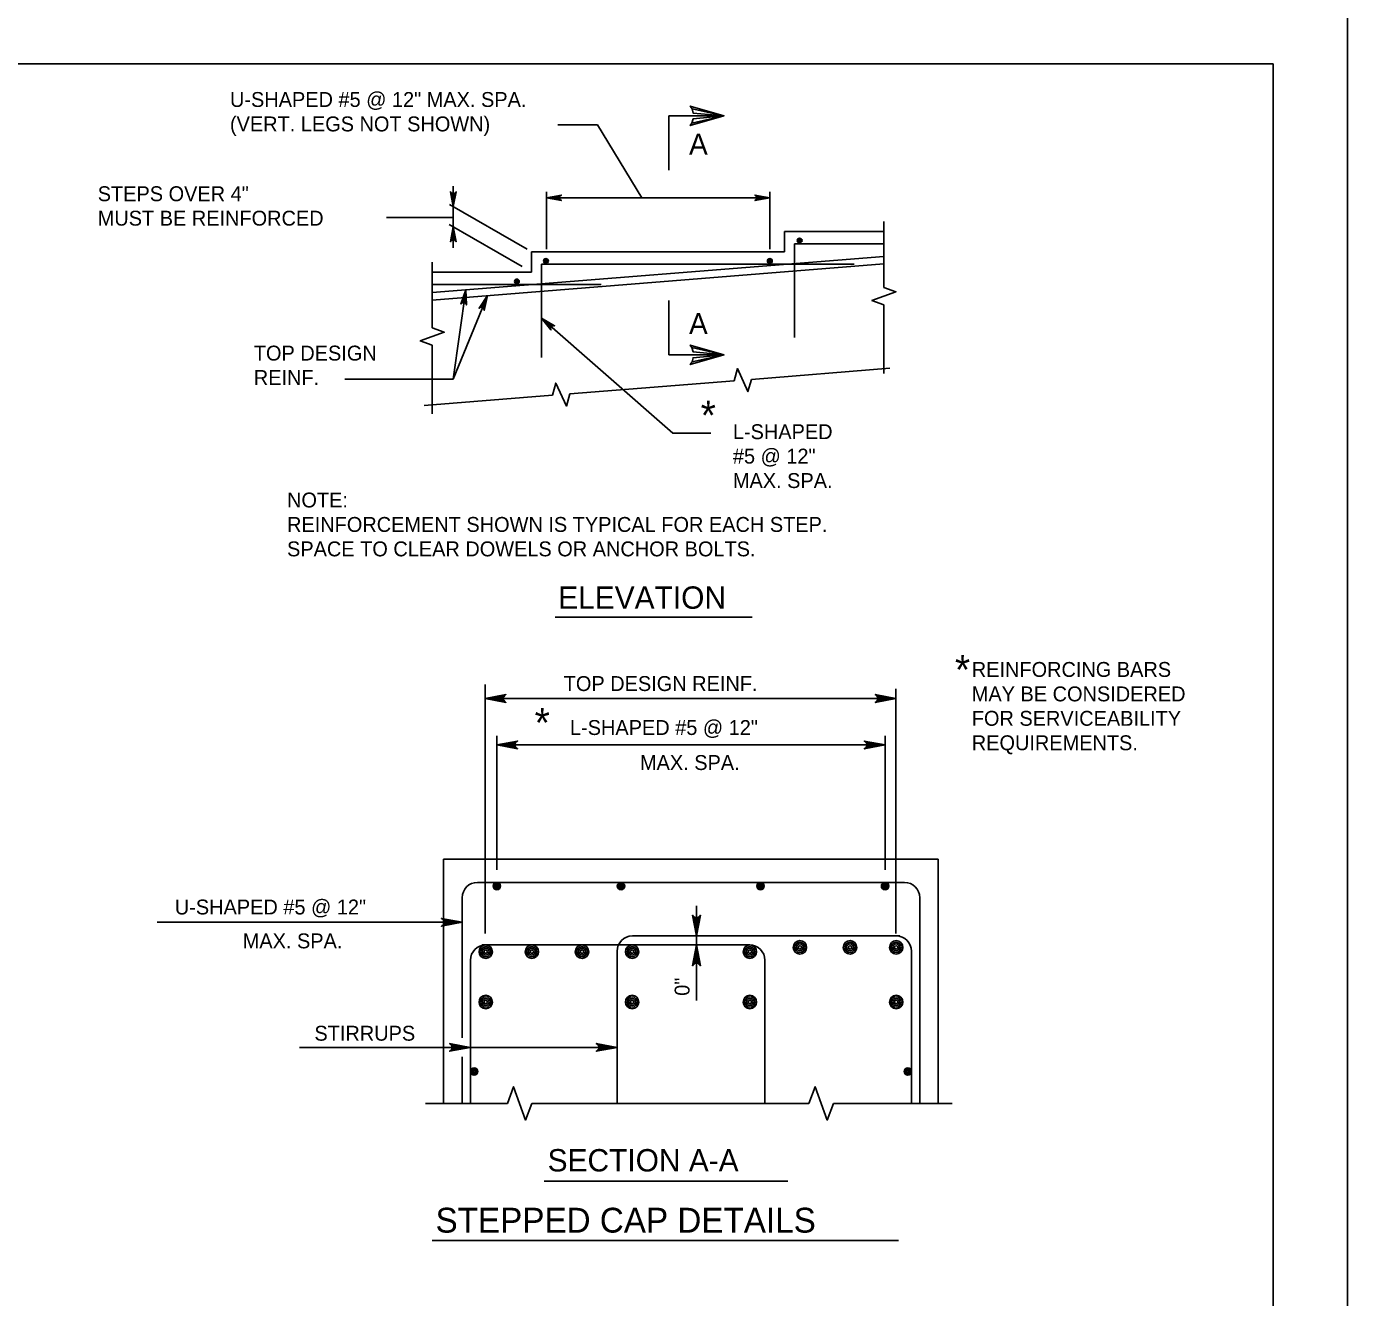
# Model space of a CAD drawing. Extents: x 646165 to 651486, y 296916 to 299292.
# Drawn here: x 651205.7 to 651471.6, y 298434.9 to 298690.8 of the extents above; entities that cross this region are included whole.
import ezdxf

# ---------------------------------------------------------------- set-up
doc = ezdxf.new("R2010")
doc.units = 0
for name, color, linetype in [('1', 7, 'Continuous'), ('2', 7, 'Continuous'), ('51', 7, 'Continuous'), ('52', 7, 'Continuous'), ('53', 7, 'Continuous'), ('54', 7, 'Continuous'), ('57', 7, 'Continuous'), ('PLT-BNDY', 7, 'Continuous')]:
    doc.layers.add(name, color=color, linetype=linetype)

msp = doc.modelspace()

# ---------------------------------------------------------------- linework, layer by layer
at = {"layer": '1'}
for p, q in [((651334.97, 298672.77), (651334.97, 298661.84)), ((651346.04, 298672.77), (651334.97, 298672.77)), ((651334.97, 298624.63), (651334.97, 298635.55)), ((651346.04, 298624.63), (651334.97, 298624.63))]:
    msp.add_line(p, q, dxfattribs=at)
for points in [[(651339.62, 298671.29), (651339.86, 298672.14), (651346.04, 298672.77), (651339.62, 298671.29), (651339.29, 298670.78), (651346.04, 298672.77), (651339.86, 298673.32), (651339.64, 298674.16), (651346.04, 298672.77), (651339.29, 298674.72), (651339.64, 298674.16)], [(651339.62, 298626.1), (651339.86, 298625.25), (651346.04, 298624.63), (651339.62, 298626.1), (651339.29, 298626.62), (651346.04, 298624.63), (651339.86, 298624.07), (651339.64, 298623.24), (651346.04, 298624.63), (651339.29, 298622.68), (651339.64, 298623.24)]]:
    msp.add_lwpolyline(points, dxfattribs=at)
at = {"layer": '2'}
for p, q in [((650670.59, 298683.25), (651456.59, 298683.25)), ((651456.59, 298683.25), (651456.59, 298119.25))]:
    msp.add_line(p, q, dxfattribs=at)
at = {"layer": '51'}
for p, q in [((651358.27, 298649.45), (651358.27, 298645.37)), ((651358.27, 298649.45), (651378.27, 298649.45)), ((651307.35, 298645.37), (651307.35, 298641.29)), ((651307.35, 298645.37), (651358.27, 298645.37)), ((651287.35, 298641.29), (651307.35, 298641.29)), ((651289.64, 298523.12), (651289.64, 298473.95)), ((651289.64, 298523.12), (651389.21, 298523.12)), ((651389.21, 298523.12), (651389.21, 298473.95))]:
    msp.add_line(p, q, dxfattribs=at)
at = {"layer": '52'}
for p, q in [((651320.58, 298670.96), (651312.65, 298670.96)), ((651320.58, 298670.96), (651329.53, 298656.26)), ((651291.57, 298658.59), (651291.57, 298646.2)), ((651310.35, 298657.44), (651310.35, 298645.88)), ((651355.27, 298657.44), (651355.27, 298645.88)), ((651306.42, 298645.91), (651290.82, 298654.91)), ((651355.27, 298656.26), (651310.35, 298656.26)), ((651278.14, 298652.3), (651291.57, 298652.3)), ((651305.44, 298642.4), (651290.75, 298650.87)), ((651378.27, 298651.45), (651378.27, 298638.22)), ((651287.35, 298643.29), (651287.35, 298630.06)), ((651294.1, 298637.73), (651291.53, 298619.77)), ((651298.44, 298636.57), (651291.53, 298619.77)), ((651378.27, 298634.72), (651378.27, 298620.88)), ((651309.35, 298632.04), (651335.78, 298608.87)), ((651287.35, 298626.56), (651287.35, 298612.75)), ((651351.58, 298619.71), (651379.45, 298621.94)), ((651291.53, 298619.77), (651269.74, 298619.77)), ((651315.03, 298616.78), (651348.09, 298619.43)), ((651285.69, 298614.43), (651311.54, 298616.5)), ((651343.42, 298608.87), (651335.78, 298608.87)), ((651298.02, 298558.25), (651298.02, 298508.19)), ((651380.69, 298557.42), (651380.69, 298508.19)), ((651298.02, 298555.45), (651380.69, 298555.45)), ((651300.36, 298547.94), (651300.36, 298520.99)), ((651300.36, 298546.12), (651378.49, 298546.12)), ((651378.49, 298547.94), (651378.49, 298520.99)), ((651340.54, 298513.7), (651340.54, 298494.68)), ((651231.95, 298510.42), (651293.37, 298510.42)), ((651260.61, 298485.23), (651324.55, 298485.23)), ((651285.97, 298473.95), (651302.47, 298473.95)), ((651307.37, 298473.95), (651363.18, 298473.95)), ((651368.08, 298473.95), (651392, 298473.95))]:
    msp.add_line(p, q, dxfattribs=at)
for points in [[(651291.57, 298654.48), (651291.01, 298657.46), (651291.09, 298657.35), (651291.17, 298657.23), (651291.27, 298657.18), (651291.37, 298657.12), (651291.47, 298657.1), (651291.57, 298657.08), (651291.67, 298657.1), (651291.77, 298657.12), (651291.87, 298657.18), (651291.97, 298657.23), (651292.05, 298657.35), (651292.13, 298657.46), (651291.57, 298654.48), (651292.05, 298657.35), (651291.97, 298657.23), (651291.57, 298654.48), (651291.87, 298657.18), (651291.77, 298657.12), (651291.57, 298654.48), (651291.67, 298657.1), (651291.57, 298657.08), (651291.57, 298654.48), (651291.47, 298657.1), (651291.37, 298657.12), (651291.57, 298654.48), (651291.27, 298657.18), (651291.17, 298657.23), (651291.57, 298654.48), (651291.09, 298657.35)], [(651310.35, 298656.26), (651313.33, 298656.81), (651313.22, 298656.74), (651313.1, 298656.66), (651313.04, 298656.56), (651312.98, 298656.46), (651312.96, 298656.36), (651312.95, 298656.26), (651312.96, 298656.16), (651312.98, 298656.06), (651313.04, 298655.96), (651313.1, 298655.86), (651313.22, 298655.78), (651313.33, 298655.7), (651310.35, 298656.26), (651313.22, 298655.78), (651313.1, 298655.86), (651310.35, 298656.26), (651313.04, 298655.96), (651312.98, 298656.06), (651310.35, 298656.26), (651312.96, 298656.16), (651312.95, 298656.26), (651310.35, 298656.26), (651312.96, 298656.36), (651312.98, 298656.46), (651310.35, 298656.26), (651313.04, 298656.56), (651313.1, 298656.66), (651310.35, 298656.26), (651313.22, 298656.74)], [(651355.27, 298656.26), (651352.29, 298655.7), (651352.4, 298655.78), (651352.52, 298655.86), (651352.57, 298655.96), (651352.63, 298656.06), (651352.65, 298656.16), (651352.67, 298656.26), (651352.65, 298656.36), (651352.63, 298656.46), (651352.57, 298656.56), (651352.52, 298656.66), (651352.4, 298656.74), (651352.29, 298656.81), (651355.27, 298656.26), (651352.4, 298656.74), (651352.52, 298656.66), (651355.27, 298656.26), (651352.57, 298656.56), (651352.63, 298656.46), (651355.27, 298656.26), (651352.65, 298656.36), (651352.67, 298656.26), (651355.27, 298656.26), (651352.65, 298656.16), (651352.63, 298656.06), (651355.27, 298656.26), (651352.57, 298655.96), (651352.52, 298655.86), (651355.27, 298656.26), (651352.4, 298655.78)], [(651291.57, 298650.4), (651292.13, 298647.42), (651292.05, 298647.53), (651291.97, 298647.65), (651291.87, 298647.71), (651291.77, 298647.77), (651291.67, 298647.79), (651291.57, 298647.8), (651291.47, 298647.79), (651291.37, 298647.77), (651291.27, 298647.71), (651291.17, 298647.65), (651291.09, 298647.53), (651291.01, 298647.42), (651291.57, 298650.4), (651291.09, 298647.53), (651291.17, 298647.65), (651291.57, 298650.4), (651291.27, 298647.71), (651291.37, 298647.77), (651291.57, 298650.4), (651291.47, 298647.79), (651291.57, 298647.8), (651291.57, 298650.4), (651291.67, 298647.79), (651291.77, 298647.77), (651291.57, 298650.4), (651291.87, 298647.71), (651291.97, 298647.65), (651291.57, 298650.4), (651292.05, 298647.53)], [(651294.1, 298637.73), (651294.23, 298634.7), (651294.1, 298634.95), (651293.92, 298635.09), (651293.73, 298635.15), (651293.53, 298635.15), (651293.31, 298635.06), (651293.12, 298634.85), (651294.1, 298637.73), (651293.31, 298635.06), (651293.53, 298635.15), (651294.1, 298637.73), (651293.73, 298635.15), (651293.92, 298635.09), (651294.1, 298637.73), (651294.1, 298634.95)], [(651298.44, 298636.57), (651297.82, 298633.6), (651297.76, 298633.87), (651297.62, 298634.06), (651297.45, 298634.17), (651297.25, 298634.21), (651297.02, 298634.18), (651296.79, 298634.02), (651298.44, 298636.57), (651297.02, 298634.18), (651297.25, 298634.21), (651298.44, 298636.57), (651297.45, 298634.17), (651297.62, 298634.06), (651298.44, 298636.57), (651297.76, 298633.87)], [(651378.27, 298634.72), (651375.86, 298635.59), (651380.67, 298637.34), (651378.27, 298638.22)], [(651309.35, 298632.04), (651311.96, 298630.49), (651311.82, 298630.51), (651311.68, 298630.52), (651311.57, 298630.49), (651311.46, 298630.45), (651311.38, 298630.39), (651311.3, 298630.32), (651311.25, 298630.24), (651311.2, 298630.15), (651311.18, 298630.04), (651311.15, 298629.92), (651311.19, 298629.79), (651311.22, 298629.65), (651309.35, 298632.04), (651311.19, 298629.79), (651311.15, 298629.92), (651309.35, 298632.04), (651311.18, 298630.04), (651311.2, 298630.15), (651309.35, 298632.04), (651311.25, 298630.24), (651311.3, 298630.32), (651309.35, 298632.04), (651311.38, 298630.39), (651311.46, 298630.45), (651309.35, 298632.04), (651311.57, 298630.49), (651311.68, 298630.52), (651309.35, 298632.04), (651311.82, 298630.51)], [(651287.35, 298626.56), (651284.94, 298627.43), (651289.75, 298629.18), (651287.35, 298630.06)], [(651351.58, 298619.71), (651350.9, 298617.24), (651348.78, 298621.89), (651348.09, 298619.43)], [(651315.03, 298616.78), (651314.35, 298614.31), (651312.22, 298618.96), (651311.54, 298616.5)], [(651298.02, 298555.45), (651302.19, 298556.24), (651302.03, 298556.12), (651301.87, 298556.01), (651301.79, 298555.87), (651301.7, 298555.73), (651301.68, 298555.59), (651301.66, 298555.45), (651301.68, 298555.31), (651301.7, 298555.17), (651301.79, 298555.03), (651301.87, 298554.89), (651302.03, 298554.78), (651302.19, 298554.67), (651298.02, 298555.45), (651302.03, 298554.78), (651301.87, 298554.89), (651298.02, 298555.45), (651301.79, 298555.03), (651301.7, 298555.17), (651298.02, 298555.45), (651301.68, 298555.31), (651301.66, 298555.45), (651298.02, 298555.45), (651301.68, 298555.59), (651301.7, 298555.73), (651298.02, 298555.45), (651301.79, 298555.87), (651301.87, 298556.01), (651298.02, 298555.45), (651302.03, 298556.12)], [(651380.69, 298555.45), (651376.51, 298554.67), (651376.67, 298554.78), (651376.83, 298554.89), (651376.92, 298555.03), (651377, 298555.17), (651377.02, 298555.31), (651377.05, 298555.45), (651377.02, 298555.59), (651377, 298555.73), (651376.92, 298555.87), (651376.83, 298556.01), (651376.67, 298556.12), (651376.51, 298556.24), (651380.69, 298555.45), (651376.67, 298556.12), (651376.83, 298556.01), (651380.69, 298555.45), (651376.92, 298555.87), (651377, 298555.73), (651380.69, 298555.45), (651377.02, 298555.59), (651377.05, 298555.45), (651380.69, 298555.45), (651377.02, 298555.31), (651377, 298555.17), (651380.69, 298555.45), (651376.92, 298555.03), (651376.83, 298554.89), (651380.69, 298555.45), (651376.67, 298554.78)], [(651300.36, 298546.12), (651304.54, 298546.9), (651304.37, 298546.79), (651304.21, 298546.68), (651304.13, 298546.54), (651304.05, 298546.4), (651304.02, 298546.26), (651304, 298546.12), (651304.02, 298545.98), (651304.05, 298545.84), (651304.13, 298545.7), (651304.21, 298545.56), (651304.37, 298545.45), (651304.54, 298545.34), (651300.36, 298546.12), (651304.37, 298545.45), (651304.21, 298545.56), (651300.36, 298546.12), (651304.13, 298545.7), (651304.05, 298545.84), (651300.36, 298546.12), (651304.02, 298545.98), (651304, 298546.12), (651300.36, 298546.12), (651304.02, 298546.26), (651304.05, 298546.4), (651300.36, 298546.12), (651304.13, 298546.54), (651304.21, 298546.68), (651300.36, 298546.12), (651304.37, 298546.79)], [(651378.49, 298546.12), (651374.31, 298545.34), (651374.47, 298545.45), (651374.63, 298545.56), (651374.72, 298545.7), (651374.8, 298545.84), (651374.82, 298545.98), (651374.85, 298546.12), (651374.82, 298546.26), (651374.8, 298546.4), (651374.72, 298546.54), (651374.63, 298546.68), (651374.47, 298546.79), (651374.31, 298546.9), (651378.49, 298546.12), (651374.47, 298546.79), (651374.63, 298546.68), (651378.49, 298546.12), (651374.72, 298546.54), (651374.8, 298546.4), (651378.49, 298546.12), (651374.82, 298546.26), (651374.85, 298546.12), (651378.49, 298546.12), (651374.82, 298545.98), (651374.8, 298545.84), (651378.49, 298546.12), (651374.72, 298545.7), (651374.63, 298545.56), (651378.49, 298546.12), (651374.47, 298545.45)], [(651293.37, 298510.42), (651289.2, 298509.63), (651289.36, 298509.75), (651289.52, 298509.86), (651289.6, 298510), (651289.68, 298510.14), (651289.71, 298510.28), (651289.73, 298510.42), (651289.71, 298510.56), (651289.68, 298510.7), (651289.6, 298510.84), (651289.52, 298510.98), (651289.36, 298511.09), (651289.2, 298511.2), (651293.37, 298510.42), (651289.36, 298511.09), (651289.52, 298510.98), (651293.37, 298510.42), (651289.6, 298510.84), (651289.68, 298510.7), (651293.37, 298510.42), (651289.71, 298510.56), (651289.73, 298510.42), (651293.37, 298510.42), (651289.71, 298510.28), (651289.68, 298510.14), (651293.37, 298510.42), (651289.6, 298510), (651289.52, 298509.86), (651293.37, 298510.42), (651289.36, 298509.75)], [(651340.54, 298507.66), (651339.75, 298511.84), (651339.86, 298511.67), (651339.98, 298511.51), (651340.12, 298511.43), (651340.26, 298511.35), (651340.4, 298511.32), (651340.54, 298511.3), (651340.68, 298511.32), (651340.82, 298511.35), (651340.96, 298511.43), (651341.1, 298511.51), (651341.21, 298511.67), (651341.32, 298511.84), (651340.54, 298507.66), (651341.21, 298511.67), (651341.1, 298511.51), (651340.54, 298507.66), (651340.96, 298511.43), (651340.82, 298511.35), (651340.54, 298507.66), (651340.68, 298511.32), (651340.54, 298511.3), (651340.54, 298507.66), (651340.4, 298511.32), (651340.26, 298511.35), (651340.54, 298507.66), (651340.12, 298511.43), (651339.98, 298511.51), (651340.54, 298507.66), (651339.86, 298511.67)], [(651340.54, 298505.85), (651341.32, 298501.68), (651341.21, 298501.84), (651341.1, 298502), (651340.96, 298502.08), (651340.82, 298502.17), (651340.68, 298502.19), (651340.54, 298502.21), (651340.4, 298502.19), (651340.26, 298502.17), (651340.12, 298502.08), (651339.98, 298502), (651339.86, 298501.84), (651339.75, 298501.68), (651340.54, 298505.85), (651339.86, 298501.84), (651339.98, 298502), (651340.54, 298505.85), (651340.12, 298502.08), (651340.26, 298502.17), (651340.54, 298505.85), (651340.4, 298502.19), (651340.54, 298502.21), (651340.54, 298505.85), (651340.68, 298502.19), (651340.82, 298502.17), (651340.54, 298505.85), (651340.96, 298502.08), (651341.1, 298502), (651340.54, 298505.85), (651341.21, 298501.84)], [(651295, 298485.23), (651290.82, 298484.44), (651290.98, 298484.55), (651291.14, 298484.67), (651291.23, 298484.81), (651291.31, 298484.95), (651291.33, 298485.09), (651291.36, 298485.23), (651291.33, 298485.37), (651291.31, 298485.51), (651291.23, 298485.65), (651291.14, 298485.79), (651290.98, 298485.9), (651290.82, 298486.01), (651295, 298485.23), (651290.98, 298485.9), (651291.14, 298485.79), (651295, 298485.23), (651291.23, 298485.65), (651291.31, 298485.51), (651295, 298485.23), (651291.33, 298485.37), (651291.36, 298485.23), (651295, 298485.23), (651291.33, 298485.09), (651291.31, 298484.95), (651295, 298485.23), (651291.23, 298484.81), (651291.14, 298484.67), (651295, 298485.23), (651290.98, 298484.55)], [(651324.55, 298485.23), (651320.37, 298484.44), (651320.53, 298484.55), (651320.69, 298484.67), (651320.77, 298484.81), (651320.86, 298484.95), (651320.88, 298485.09), (651320.91, 298485.23), (651320.88, 298485.37), (651320.86, 298485.51), (651320.77, 298485.65), (651320.69, 298485.79), (651320.53, 298485.9), (651320.37, 298486.01), (651324.55, 298485.23), (651320.53, 298485.9), (651320.69, 298485.79), (651324.55, 298485.23), (651320.77, 298485.65), (651320.86, 298485.51), (651324.55, 298485.23), (651320.88, 298485.37), (651320.91, 298485.23), (651324.55, 298485.23), (651320.88, 298485.09), (651320.86, 298484.95), (651324.55, 298485.23), (651320.77, 298484.81), (651320.69, 298484.67), (651324.55, 298485.23), (651320.53, 298484.55)], [(651307.37, 298473.95), (651306.15, 298470.59), (651303.7, 298477.32), (651302.47, 298473.95)], [(651368.08, 298473.95), (651366.85, 298470.59), (651364.4, 298477.32), (651363.18, 298473.95)]]:
    msp.add_lwpolyline(points, dxfattribs=at)
at = {"layer": '53'}
for p, q in [((651312.06, 298571.83), (651351.72, 298571.83)), ((651309.9, 298458.29), (651358.93, 298458.29)), ((651287.33, 298446.34), (651381.17, 298446.34))]:
    msp.add_line(p, q, dxfattribs=at)
at = {"layer": '54'}
for p, q in [((651360.27, 298646.97), (651360.27, 298628.16)), ((651360.27, 298646.97), (651378.27, 298646.97)), ((651287.35, 298637.19), (651378.27, 298644.47)), ((651287.35, 298635.68), (651378.27, 298642.97)), ((651309.35, 298642.89), (651309.35, 298624.08)), ((651309.35, 298642.89), (651372.27, 298642.89)), ((651287.35, 298638.81), (651321.35, 298638.81)), ((651296.45, 298518.45), (651382.39, 298518.45)), ((651293.37, 298515.37), (651293.37, 298487.16)), ((651385.47, 298515.37), (651385.47, 298473.95)), ((651297.39, 298505.85), (651351.22, 298505.85)), ((651327.63, 298507.66), (651381.46, 298507.66)), ((651324.55, 298504.58), (651324.55, 298473.95)), ((651383.81, 298504.58), (651383.81, 298473.95)), ((651295.03, 298502.77), (651295.03, 298473.95)), ((651354.3, 298502.77), (651354.3, 298473.95)), ((651293.37, 298483.32), (651293.37, 298473.95))]:
    msp.add_line(p, q, dxfattribs=at)
for centre, radius in [((651361.29, 298647.64), 0.484), ((651361.29, 298647.64), 0.363), ((651361.29, 298647.64), 0.242), ((651361.29, 298647.64), 0.121), ((651310.23, 298643.53), 0.484), ((651310.23, 298643.53), 0.363), ((651355.29, 298643.53), 0.484), ((651355.29, 298643.53), 0.363), ((651310.23, 298643.53), 0.242), ((651310.23, 298643.53), 0.121), ((651355.29, 298643.53), 0.242), ((651355.29, 298643.53), 0.121), ((651304.39, 298639.42), 0.484), ((651304.39, 298639.42), 0.363), ((651304.39, 298639.42), 0.242), ((651304.39, 298639.42), 0.121), ((651300.36, 298517.71), 0.747), ((651300.36, 298517.71), 0.56), ((651300.36, 298517.71), 0.373), ((651300.36, 298517.71), 0.187), ((651325.34, 298517.71), 0.747), ((651325.34, 298517.71), 0.56), ((651325.34, 298517.71), 0.373), ((651325.34, 298517.71), 0.187), ((651353.43, 298517.71), 0.747), ((651353.43, 298517.71), 0.56), ((651353.43, 298517.71), 0.373), ((651353.43, 298517.71), 0.187), ((651378.49, 298517.71), 0.747), ((651378.49, 298517.71), 0.56), ((651378.49, 298517.71), 0.373), ((651378.49, 298517.71), 0.187), ((651298.11, 298504.5), 1.35), ((651307.41, 298504.5), 1.35), ((651317.49, 298504.5), 1.35), ((651327.57, 298504.5), 1.35), ((651351.28, 298504.5), 1.35), ((651361.36, 298505.37), 1.35), ((651361.36, 298505.37), 1.02), ((651361.36, 298505.37), 0.677), ((651361.36, 298505.37), 0.338), ((651371.44, 298505.37), 1.35), ((651371.44, 298505.37), 1.02), ((651371.44, 298505.37), 0.677), ((651371.44, 298505.37), 0.338), ((651380.73, 298505.37), 1.35), ((651380.73, 298505.37), 1.02), ((651380.73, 298505.37), 0.677), ((651380.73, 298505.37), 0.338), ((651298.11, 298504.5), 1.02), ((651298.11, 298504.5), 0.677), ((651298.11, 298504.5), 0.338), ((651307.41, 298504.5), 1.02), ((651307.41, 298504.5), 0.677), ((651307.41, 298504.5), 0.338), ((651317.49, 298504.5), 1.02), ((651317.49, 298504.5), 0.677), ((651317.49, 298504.5), 0.338), ((651327.57, 298504.5), 1.02), ((651327.57, 298504.5), 0.677), ((651327.57, 298504.5), 0.338), ((651351.28, 298504.5), 1.02), ((651351.28, 298504.5), 0.677), ((651351.28, 298504.5), 0.338), ((651298.11, 298494.37), 1.35), ((651298.11, 298494.37), 1.02), ((651298.11, 298494.37), 0.677), ((651327.57, 298494.37), 1.35), ((651327.57, 298494.37), 1.02), ((651327.57, 298494.37), 0.677), ((651351.28, 298494.37), 1.35), ((651351.28, 298494.37), 1.02), ((651351.28, 298494.37), 0.677), ((651380.73, 298494.37), 1.35), ((651380.73, 298494.37), 1.02), ((651380.73, 298494.37), 0.677), ((651298.11, 298494.37), 0.338), ((651327.57, 298494.37), 0.338), ((651351.28, 298494.37), 0.338), ((651380.73, 298494.37), 0.338), ((651295.78, 298480.37), 0.747), ((651295.78, 298480.37), 0.56), ((651295.78, 298480.37), 0.373), ((651295.78, 298480.37), 0.187), ((651383.07, 298480.37), 0.747), ((651383.07, 298480.37), 0.56), ((651383.07, 298480.37), 0.373), ((651383.07, 298480.37), 0.187)]:
    msp.add_circle(centre, radius, dxfattribs=at)
for centre, start, end in [((651296.45, 298515.37), 90, 180), ((651382.39, 298515.37), 0, 90), ((651298.11, 298502.77), 90, 180), ((651327.63, 298504.58), 90, 180), ((651351.22, 298502.77), 0, 90), ((651380.73, 298504.58), 0, 90)]:
    msp.add_arc(centre, 3.08, start, end, dxfattribs=at)
at = {"layer": 'PLT-BNDY'}
msp.add_lwpolyline([(650630.59, 298698.25), (651471.59, 298698.25), (651471.59, 298104.25), (650630.59, 298104.25)], close=True, dxfattribs=at)

# ---------------------------------------------------------------- texts
at = {"layer": '1'}
for p in [(651339.03, 298664.93), (651339.03, 298628.81)]:
    msp.add_text('A', height=4.23, dxfattribs=at).set_placement(p)
at = {"layer": '53'}
for s, height, p in [('U-SHAPED #5 @ 12" MAX. SPA.', 3, (651246.63, 298674.54)), ('(VERT. LEGS NOT SHOWN)', 3, (651246.63, 298669.62)), ('STEPS OVER 4"', 3, (651220.01, 298655.57)), ('MUST BE REINFORCED', 3, (651220.01, 298650.65)), ('TOP DESIGN', 3, (651251.43, 298623.49)), ('REINF.', 3, (651251.43, 298618.57)), ('L-SHAPED', 3, (651347.86, 298607.67)), ('#5 @ 12"', 3, (651347.86, 298602.75)), ('MAX. SPA.', 3, (651347.86, 298597.83)), ('NOTE:', 3, (651258.12, 298593.92)), ('REINFORCEMENT SHOWN IS TYPICAL FOR EACH STEP.', 3, (651258.12, 298589)), ('SPACE TO CLEAR DOWELS OR ANCHOR BOLTS.', 3, (651258.12, 298584.08)), ('ELEVATION', 4.5, (651312.7, 298573.53)), ('  REINFORCING BARS', 3, (651393.72, 298559.81)), ('TOP DESIGN REINF.', 3.0001, (651313.81, 298556.97)), ('  MAY BE CONSIDERED', 3, (651393.72, 298554.89)), ('L-SHAPED #5 @ 12"', 3, (651315.07, 298548.12)), ('  FOR SERVICEABILITY', 3, (651393.72, 298549.97)), ('  REQUIREMENTS.', 3, (651393.72, 298545.05)), ('MAX. SPA.', 3, (651329.16, 298541.07)), ('U-SHAPED #5 @ 12"', 3.0001, (651235.53, 298511.99)), ('MAX. SPA.', 3, (651249.2, 298505.17)), ('STIRRUPS', 3, (651263.63, 298486.58)), ('SECTION A-A', 4.5, (651310.57, 298460.26)), ('STEPPED CAP DETAILS', 5, (651288.01, 298447.95))]:
    msp.add_text(s, height=height, dxfattribs=at).set_placement(p)
msp.add_text('0"', height=3, rotation=90, dxfattribs=at).set_placement((651339.14, 298495.62))
at = {"layer": '57'}
for p in [(651341.38, 298609.54), (651392.56, 298558.33), (651307.96, 298547.66)]:
    msp.add_text('*', height=5.88, dxfattribs=at).set_placement(p)

doc.saveas('drawing.dxf')
